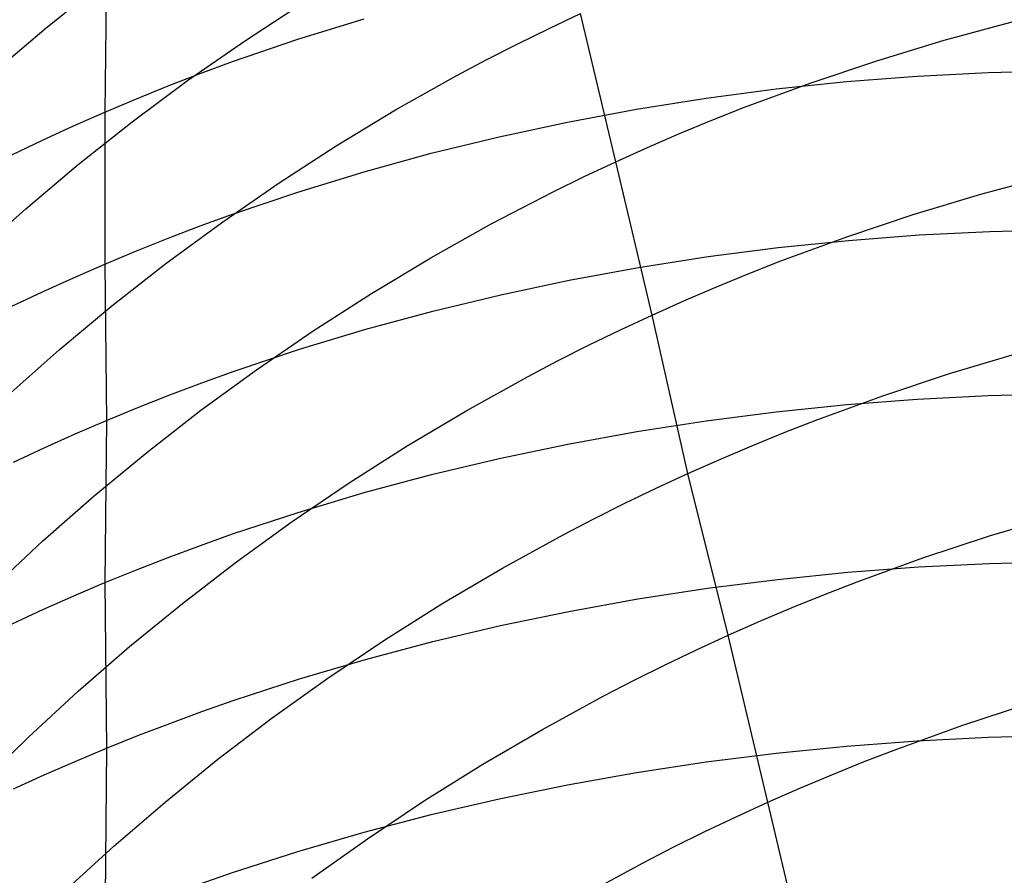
# Model space of a CAD drawing. Extents: x -383 to 1849, y -1185 to -529.
# Tile 591 of 656: x 404.67 to 411.5, y -934.44 to -928.51. Entities that reach past the tile are written whole.
import ezdxf

# ---------------------------------------------------------------- set-up
doc = ezdxf.new("R2010")
doc.units = 0
doc.layers.add('PREDEFINITO', color=7, linetype='CONTINUOUS')

msp = doc.modelspace()

# ---------------------------------------------------------------- linework, layer by layer
at = {"layer": 'PREDEFINITO'}
for p, q in [((405.272, -928.1262, 625.9855), (405.2598, -929.1514, 627.7168)), ((404.8525, -928.5679, 527.6961), (405.2262, -928.2693, 527.5895)), ((406.2273, -928.6591, 525.626), (406.6295, -928.3967, 525.536)), ((406.599, -928.6465, 628.0131), (407.0587, -928.5043, 628.0949)), ((408.3396, -928.5713, 523.5176), (408.5582, -928.4679, 523.4876)), ((408.8024, -929.4965, 521.7452), (408.5582, -928.4679, 523.4876)), ((404.4887, -928.8771, 527.809), (404.8525, -928.5679, 527.6961)), ((408.1228, -928.678, 523.5496), (408.3396, -928.5713, 523.5176)), ((411.0782, -928.6538, 521.5506), (411.5494, -928.5256, 521.5365)), ((406.1456, -928.8017, 627.9229), (406.599, -928.6465, 628.0131)), ((405.834, -928.9332, 525.723), (406.2273, -928.6591, 525.626)), ((407.908, -928.788, 523.5837), (408.1228, -928.678, 523.5496)), ((410.6117, -928.7954, 521.5729), (411.0782, -928.6538, 521.5506)), ((407.6952, -928.9012, 523.6197), (407.908, -928.788, 523.5837)), ((405.9214, -928.8842, 627.8745), (406.1456, -928.8017, 627.9229)), ((410.1503, -928.9504, 521.6034), (410.6117, -928.7954, 521.5729)), ((405.699, -928.97, 627.8241), (405.9214, -928.8842, 627.8745)), ((407.2756, -929.1374, 523.6977), (407.6952, -928.9012, 523.6197)), ((410.4027, -928.9402, 630.1737), (410.8924, -928.902, 630.1893)), ((410.8924, -928.902, 630.1893), (411.3834, -928.8765, 630.1964)), ((411.3834, -928.8765, 630.1964), (411.8752, -928.8637, 630.195)), ((405.4501, -929.2187, 525.8269), (405.834, -928.9332, 525.723)), ((405.4785, -929.0591, 627.7715), (405.699, -928.97, 627.8241)), ((409.4295, -929.0549, 630.1168), (409.9149, -928.9912, 630.1495)), ((409.6946, -929.1189, 521.6423), (410.1503, -928.9504, 521.6034)), ((409.9149, -928.9912, 630.1495), (410.4027, -928.9402, 630.1737)), ((405.2598, -929.1514, 627.7168), (405.4785, -929.0591, 627.7715)), ((408.947, -929.1314, 630.0754), (409.4295, -929.0549, 630.1168)), ((409.469, -929.2083, 521.6649), (409.6946, -929.1189, 521.6423)), ((405.0431, -929.247, 627.6599), (405.2598, -929.1514, 627.7168)), ((405.2598, -929.1514, 627.7168), (405.26, -930.2057, 629.4323)), ((406.8642, -929.386, 523.7834), (407.2756, -929.1374, 523.6977)), ((408.4681, -929.2207, 630.0255), (408.947, -929.1314, 630.0754)), ((404.8285, -929.3459, 627.6009), (405.0431, -929.247, 627.6599)), ((405.0758, -929.5151, 525.9375), (405.4501, -929.2187, 525.8269)), ((407.9932, -929.3228, 629.9669), (408.4681, -929.2207, 630.0255)), ((409.2451, -929.301, 521.6895), (409.469, -929.2083, 521.6649)), ((407.5229, -929.4378, 629.8996), (407.9932, -929.3228, 629.9669)), ((409.0229, -929.397, 521.7163), (409.2451, -929.301, 521.6895)), ((404.6159, -929.4479, 627.5399), (404.8285, -929.3459, 627.6009)), ((406.4616, -929.6466, 523.8766), (406.8642, -929.386, 523.7834)), ((408.8024, -929.4965, 521.7452), (409.0229, -929.397, 521.7163)), ((407.0578, -929.5656, 629.8236), (407.5229, -929.4378, 629.8996)), ((404.7114, -929.8221, 526.0546), (405.0758, -929.5151, 525.9375)), ((408.5838, -929.5993, 521.7763), (408.8024, -929.4965, 521.7452)), ((409.0537, -930.5592, 520.0248), (408.8024, -929.4965, 521.7452)), ((406.5984, -929.7062, 629.7389), (407.0578, -929.5656, 629.8236)), ((408.3671, -929.7054, 521.8094), (408.5838, -929.5993, 521.7763)), ((411.332, -929.7208, 519.8251), (411.8036, -929.593, 519.8108)), ((406.0679, -929.9188, 523.9771), (406.4616, -929.6466, 523.8766)), ((406.1453, -929.8598, 629.6455), (406.5984, -929.7062, 629.7389)), ((408.1522, -929.8148, 521.8447), (408.3671, -929.7054, 521.8094)), ((410.865, -929.8618, 519.8478), (411.332, -929.7208, 519.8251)), ((404.3573, -930.1391, 526.1781), (404.7114, -929.8221, 526.0546)), ((405.9213, -929.9414, 629.5955), (406.1453, -929.8598, 629.6455)), ((407.9393, -929.9274, 521.882), (408.1522, -929.8148, 521.8447)), ((410.4031, -930.0162, 519.8791), (410.865, -929.8618, 519.8478)), ((405.6835, -930.2023, 524.0847), (406.0679, -929.9188, 523.9771)), ((405.699, -930.0263, 629.5433), (405.9213, -929.9414, 629.5955)), ((407.5195, -930.1622, 521.9627), (407.9393, -929.9274, 521.882)), ((409.9469, -930.1839, 519.9189), (410.4031, -930.0162, 519.8791)), ((410.415, -930.0415, 631.893), (410.9047, -930.004, 631.9091)), ((410.9047, -930.004, 631.9091), (411.3957, -929.9791, 631.9165)), ((411.3957, -929.9791, 631.9165), (411.8874, -929.9667, 631.9151)), ((405.4785, -930.1144, 629.4889), (405.699, -930.0263, 629.5433)), ((409.9271, -930.0916, 631.8681), (410.415, -930.0415, 631.893)), ((405.26, -930.2057, 629.4323), (405.4785, -930.1144, 629.4889)), ((409.4417, -930.1543, 631.8343), (409.9271, -930.0916, 631.8681)), ((405.0434, -930.3002, 629.3735), (405.26, -930.2057, 629.4323)), ((405.26, -930.2057, 629.4323), (405.271, -931.2897, 631.128)), ((405.3086, -930.4965, 524.1993), (405.6835, -930.2023, 524.0847)), ((407.108, -930.4092, 522.0514), (407.5195, -930.1622, 521.9627)), ((408.9592, -930.2296, 631.7916), (409.4417, -930.1543, 631.8343)), ((409.7211, -930.2727, 519.9421), (409.9469, -930.1839, 519.9189)), ((408.4802, -930.3176, 631.7401), (408.9592, -930.2296, 631.7916)), ((409.4969, -930.3649, 519.9675), (409.7211, -930.2727, 519.9421)), ((404.8289, -930.398, 629.3125), (405.0434, -930.3002, 629.3735)), ((408.0052, -930.4182, 631.6796), (408.4802, -930.3176, 631.7401)), ((404.6164, -930.4988, 629.2494), (404.8289, -930.398, 629.3125)), ((406.705, -930.6681, 522.1478), (407.108, -930.4092, 522.0514)), ((407.5348, -930.5316, 631.6102), (408.0052, -930.4182, 631.6796)), ((409.2744, -930.4604, 519.995), (409.4969, -930.3649, 519.9675)), ((409.0537, -930.5592, 520.0248), (409.2744, -930.4604, 519.995)), ((404.9437, -930.8011, 524.3207), (405.3086, -930.4965, 524.1993)), ((407.0696, -930.6577, 631.5319), (407.5348, -930.5316, 631.6102)), ((408.8348, -930.6613, 520.0568), (409.0537, -930.5592, 520.0248)), ((409.3022, -931.6584, 518.3292), (409.0537, -930.5592, 520.0248)), ((406.311, -930.9384, 522.2519), (406.705, -930.6681, 522.1478)), ((406.6101, -930.7965, 631.4445), (407.0696, -930.6577, 631.5319)), ((408.6178, -930.7668, 520.0909), (408.8348, -930.6613, 520.0568)), ((408.4026, -930.8754, 520.1272), (408.6178, -930.7668, 520.0909)), ((404.589, -931.1157, 524.4486), (404.9437, -930.8011, 524.3207)), ((406.1568, -930.9481, 631.3481), (406.6101, -930.7965, 631.4445)), ((411.1147, -930.9656, 518.1479), (411.582, -930.8251, 518.1247)), ((408.1895, -930.9873, 520.1657), (408.4026, -930.8754, 520.1272)), ((405.9261, -931.2198, 522.3633), (406.311, -930.9384, 522.2519)), ((405.9326, -931.0287, 631.2965), (406.1568, -930.9481, 631.3481)), ((410.6525, -931.1191, 518.1798), (411.1147, -930.9656, 518.1479)), ((405.7102, -931.1125, 631.2426), (405.9326, -931.0287, 631.2965)), ((407.7691, -931.2204, 520.2489), (408.1895, -930.9873, 520.1657)), ((411.3836, -931.1177, 633.613), (411.8753, -931.1049, 633.6121)), ((405.4897, -931.1995, 631.1865), (405.7102, -931.1125, 631.2426)), ((410.196, -931.2858, 518.2206), (410.6525, -931.1191, 518.1798)), ((410.403, -931.1803, 633.5878), (410.8926, -931.1428, 633.6049)), ((410.8926, -931.1428, 633.6049), (411.3836, -931.1177, 633.613)), ((405.271, -931.2897, 631.128), (405.4897, -931.1995, 631.1865)), ((405.5509, -931.5119, 522.4819), (405.9261, -931.2198, 522.3633)), ((407.357, -931.4655, 520.3403), (407.7691, -931.2204, 520.2489)), ((409.4299, -931.2924, 633.5265), (409.9152, -931.2302, 633.5617)), ((409.9152, -931.2302, 633.5617), (410.403, -931.1803, 633.5878)), ((405.0543, -931.3831, 631.0674), (405.271, -931.2897, 631.128)), ((405.271, -931.2897, 631.128), (405.261, -932.4145, 632.7972)), ((408.9475, -931.3671, 633.4822), (409.4299, -931.2924, 633.5265)), ((409.97, -931.374, 518.2444), (410.196, -931.2858, 518.2206)), ((408.4687, -931.4543, 633.4288), (408.9475, -931.3671, 633.4822)), ((409.7457, -931.4655, 518.2704), (409.97, -931.374, 518.2444)), ((404.8396, -931.4796, 631.0044), (405.0543, -931.3831, 631.0674)), ((404.627, -931.5793, 630.9393), (404.8396, -931.4796, 631.0044)), ((405.1854, -931.8142, 522.6075), (405.5509, -931.5119, 522.4819)), ((406.9535, -931.7224, 520.4398), (407.357, -931.4655, 520.3403)), ((407.9939, -931.5539, 633.3662), (408.4687, -931.4543, 633.4288)), ((409.5231, -931.5603, 518.2987), (409.7457, -931.4655, 518.2704)), ((407.5237, -931.666, 633.2944), (407.9939, -931.5539, 633.3662)), ((409.3022, -931.6584, 518.3292), (409.5231, -931.5603, 518.2987)), ((406.5589, -931.9907, 520.5472), (406.9535, -931.7224, 520.4398)), ((407.0586, -931.7906, 633.2135), (407.5237, -931.666, 633.2944)), ((409.0832, -931.7598, 518.362), (409.3022, -931.6584, 518.3292)), ((409.5806, -932.7803, 516.6533), (409.3022, -931.6584, 518.3292)), ((406.5993, -931.9278, 633.1233), (407.0586, -931.7906, 633.2135)), ((408.866, -931.8644, 518.397), (409.0832, -931.7598, 518.362)), ((404.8302, -932.1263, 522.74), (405.1854, -931.8142, 522.6075)), ((406.1462, -932.0774, 633.0239), (406.5993, -931.9278, 633.1233)), ((408.6507, -931.9721, 518.4343), (408.866, -931.8644, 518.397)), ((406.1735, -932.2698, 520.6621), (406.5589, -931.9907, 520.5472)), ((408.4374, -932.083, 518.4738), (408.6507, -931.9721, 518.4343)), ((411.3935, -932.0902, 516.4663), (411.8607, -931.9501, 516.4425)), ((404.4854, -932.4478, 522.879), (404.8302, -932.1263, 522.74)), ((405.9222, -932.157, 632.9707), (406.1462, -932.0774, 633.0239)), ((408.0168, -932.314, 518.5593), (408.4374, -932.083, 518.4738)), ((410.9313, -932.2433, 516.4993), (411.3935, -932.0902, 516.4663)), ((405.6999, -932.2397, 632.9152), (405.9222, -932.157, 632.9707)), ((405.4795, -932.3255, 632.8574), (405.6999, -932.2397, 632.9152)), ((405.7976, -932.5594, 520.7846), (406.1735, -932.2698, 520.6621)), ((410.4748, -932.4093, 516.5413), (410.9313, -932.2433, 516.4993)), ((411.3905, -932.2814, 635.2904), (411.8818, -932.2687, 635.2897)), ((405.261, -932.4145, 632.7972), (405.4795, -932.3255, 632.8574)), ((407.6044, -932.557, 518.6533), (408.0168, -932.314, 518.5593)), ((410.4106, -932.3434, 635.264), (410.8999, -932.3063, 635.2818)), ((410.8999, -932.3063, 635.2818), (411.3905, -932.2814, 635.2904)), ((409.4382, -932.4544, 635.2004), (409.9232, -932.3928, 635.2369)), ((409.9232, -932.3928, 635.2369), (410.4106, -932.3434, 635.264)), ((405.0444, -932.5066, 632.7347), (405.261, -932.4145, 632.7972)), ((405.261, -932.4145, 632.7972), (405.2708, -933.5637, 634.448)), ((408.9561, -932.5283, 635.1546), (409.4382, -932.4544, 635.2004)), ((410.2488, -932.4972, 516.5658), (410.4748, -932.4093, 516.5413)), ((404.8299, -932.6018, 632.6699), (405.0444, -932.5066, 632.7347)), ((408.4775, -932.6145, 635.0994), (408.9561, -932.5283, 635.1546)), ((410.0243, -932.5883, 516.5927), (410.2488, -932.4972, 516.5658)), ((404.6174, -932.7001, 632.6029), (404.8299, -932.6018, 632.6699)), ((405.4315, -932.8591, 520.9143), (405.7976, -932.5594, 520.7846)), ((407.2007, -932.8115, 518.7555), (407.6044, -932.557, 518.6533)), ((409.8016, -932.6827, 516.6218), (410.0243, -932.5883, 516.5927)), ((408.0029, -932.713, 635.0348), (408.4775, -932.6145, 635.0994)), ((407.533, -932.8239, 634.9608), (408.0029, -932.713, 635.0348)), ((409.5806, -932.7803, 516.6533), (409.8016, -932.6827, 516.6218)), ((406.8058, -933.0771, 518.8659), (407.2007, -932.8115, 518.7555)), ((409.3614, -932.8811, 516.6872), (409.5806, -932.7803, 516.6533)), ((409.8569, -933.938, 515.0013), (409.5806, -932.7803, 516.6533)), ((405.0756, -933.1686, 521.051), (405.4315, -932.8591, 520.9143)), ((407.0681, -932.947, 634.8772), (407.533, -932.8239, 634.9608)), ((409.1441, -932.9852, 516.7234), (409.3614, -932.8811, 516.6872)), ((406.6089, -933.0826, 634.7842), (407.0681, -932.947, 634.8772)), ((408.9286, -933.0924, 516.7618), (409.1441, -932.9852, 516.7234)), ((406.1559, -933.2305, 634.6817), (406.6089, -933.0826, 634.7842)), ((406.4201, -933.3535, 518.9842), (406.8058, -933.0771, 518.8659)), ((408.7151, -933.2027, 516.8026), (408.9286, -933.0924, 516.7618)), ((404.7302, -933.4873, 521.1946), (405.0756, -933.1686, 521.051)), ((408.2939, -933.4324, 516.8908), (408.7151, -933.2027, 516.8026)), ((405.9319, -933.3092, 634.6269), (406.1559, -933.2305, 634.6817)), ((411.2076, -933.4033, 514.8425), (411.6696, -933.2507, 514.8085)), ((405.7097, -933.3909, 634.5696), (405.9319, -933.3092, 634.6269)), ((406.0439, -933.6402, 519.1101), (406.4201, -933.3535, 518.9842)), ((405.4893, -933.4757, 634.51), (405.7097, -933.3909, 634.5696)), ((410.7511, -933.5688, 514.8859), (411.2076, -933.4033, 514.8425)), ((404.3956, -933.8149, 521.3449), (404.7302, -933.4873, 521.1946)), ((405.2708, -933.5637, 634.448), (405.4893, -933.4757, 634.51)), ((407.881, -933.6739, 516.9878), (408.2939, -933.4324, 516.8908)), ((410.8919, -933.5119, 636.9297), (411.3828, -933.487, 636.9389)), ((411.3828, -933.487, 636.9389), (411.8745, -933.4742, 636.9385)), ((405.0542, -933.6547, 634.3836), (405.2708, -933.5637, 634.448)), ((405.2708, -933.5637, 634.448), (405.2602, -934.7536, 636.0703)), ((409.9145, -933.5978, 636.8828), (410.4023, -933.5488, 636.911)), ((410.4023, -933.5488, 636.911), (410.8919, -933.5119, 636.9297)), ((409.4292, -933.6588, 636.845), (409.9145, -933.5978, 636.8828)), ((410.5251, -933.6563, 514.9111), (410.7511, -933.5688, 514.8859)), ((404.8397, -933.7488, 634.3168), (405.0542, -933.6547, 634.3836)), ((405.6776, -933.9368, 519.2435), (406.0439, -933.6402, 519.1101)), ((407.4766, -933.9268, 517.0934), (407.881, -933.6739, 516.9878)), ((408.9468, -933.7319, 636.7977), (409.4292, -933.6588, 636.845)), ((410.3007, -933.747, 514.9388), (410.5251, -933.6563, 514.9111)), ((404.6271, -933.8459, 634.2477), (404.8397, -933.7488, 634.3168)), ((408.4679, -933.8171, 636.7407), (408.9468, -933.7319, 636.7977)), ((410.078, -933.8409, 514.9688), (410.3007, -933.747, 514.9388)), ((407.9931, -933.9144, 636.6741), (408.4679, -933.8171, 636.7407)), ((409.8569, -933.938, 515.0013), (410.078, -933.8409, 514.9688)), ((405.3215, -934.243, 519.3842), (405.6776, -933.9368, 519.2435)), ((407.0809, -934.1908, 517.2074), (407.4766, -933.9268, 517.0934)), ((407.5229, -934.0238, 636.5978), (407.9931, -933.9144, 636.6741)), ((409.6377, -934.0383, 515.0362), (409.8569, -933.938, 515.0013)), ((410.1381, -935.1291, 513.3742), (409.8569, -933.938, 515.0013)), ((407.0579, -934.1454, 636.5118), (407.5229, -934.0238, 636.5978)), ((409.4203, -934.1418, 515.0734), (409.6377, -934.0383, 515.0362)), ((406.5986, -934.2792, 636.4161), (407.0579, -934.1454, 636.5118)), ((409.2047, -934.2483, 515.1131), (409.4203, -934.1418, 515.0734)), ((404.9758, -934.5583, 519.532), (405.3215, -934.243, 519.3842)), ((406.6944, -934.4653, 517.3295), (407.0809, -934.1908, 517.2074)), ((408.9911, -934.358, 515.1551), (409.2047, -934.2483, 515.1131)), ((406.1455, -934.4251, 636.3106), (406.5986, -934.2792, 636.4161)), ((408.5697, -934.5862, 515.2459), (408.9911, -934.358, 515.1551)), ((405.9214, -934.5027, 636.2542), (406.1455, -934.4251, 636.3106))]:
    msp.add_line(p, q, dxfattribs=at)
at = {"layer": 'PREDEFINITO', "extrusion": (0.001264, -0.042708, -0.999087)}
msp.add_arc((384.452, 963.5224, -527.7708), 14.9974, 125.19531, 297.29973, dxfattribs=at)
at = {"layer": 'PREDEFINITO', "extrusion": (0.015277, -0.101694, -0.994698)}
msp.add_arc((269.6723, 1032.5175, -459.5051), 14.997, 132.05505, 314.63656, dxfattribs=at)
at = {"layer": 'PREDEFINITO', "extrusion": (-0.016803, 0.114563, -0.993274)}
msp.add_arc((-272.9784, -904.2278, -691.7372), 14.9417, 95.84327, 275.27872, dxfattribs=at)
at = {"layer": 'PREDEFINITO', "extrusion": (-0.016824, 0.171811, -0.984986)}
msp.add_arc((-319.5468, -848.6333, -745.3284), 14.9608, 82.65115, 280.09999, dxfattribs=at)
at = {"layer": 'PREDEFINITO', "extrusion": (-0.016833, 0.307513, -0.951395)}
msp.add_arc((-360.4746, -721.5646, -863.8014), 14.979, 55.83898, 295.27303, dxfattribs=at)
at = {"layer": 'PREDEFINITO', "extrusion": (-0.016807, 0.326121, -0.945179)}
msp.add_arc((-363.4913, -703.3477, -879.1413), 14.9744, 51.68409, 297.64988, dxfattribs=at)

doc.saveas('drawing.dxf')
